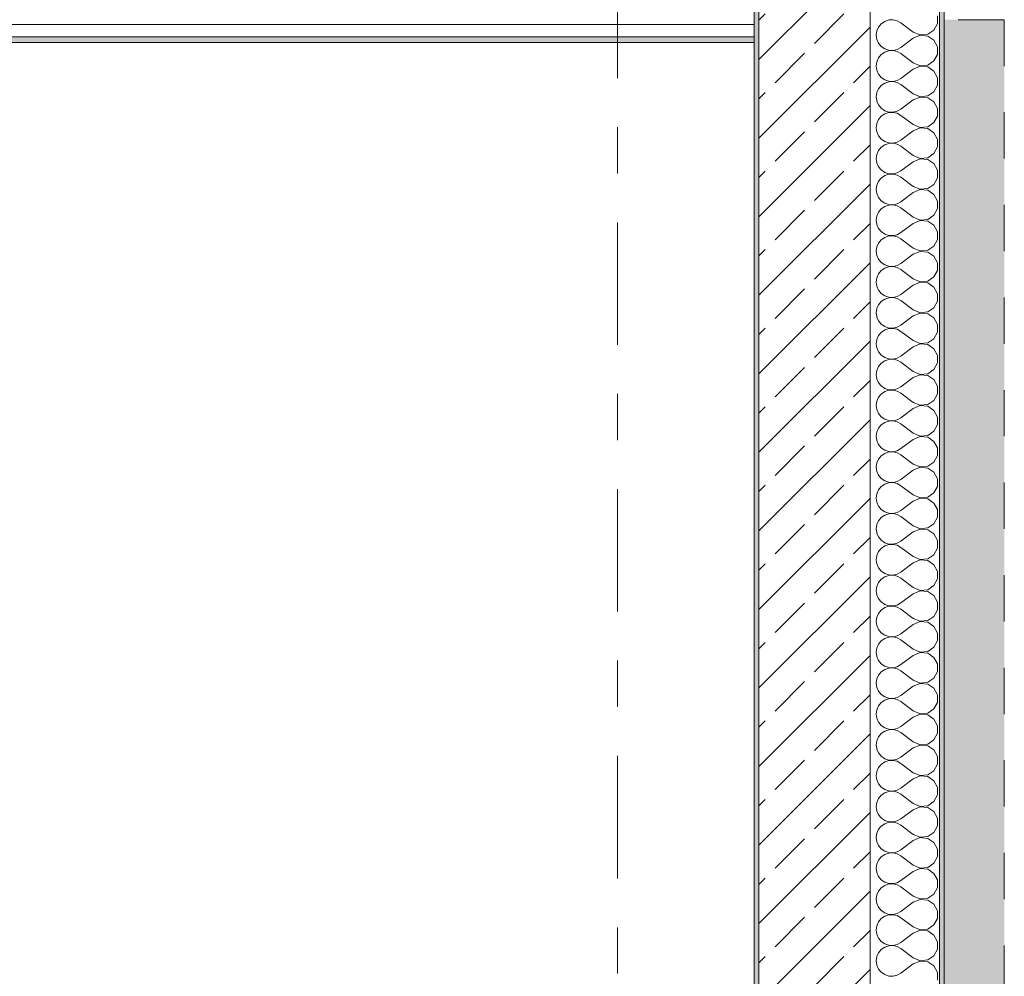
# Model space of a CAD drawing. Header units: metres. Extents: x -3.6 to 85.2, y -11 to 16.8.
# Tile 468 of 508: x 60.4 to 62.6, y 3 to 5.1. Entities that reach past the tile are written whole.
import ezdxf

# ---------------------------------------------------------------- set-up
doc = ezdxf.new("R2010")
doc.units = ezdxf.units.M
doc.header["$MEASUREMENT"] = 0
doc.linetypes.add('Strichlinie doppelt', pattern=[0.546806, 0.264583, -0.105833, 0.070556, -0.105833])
doc.linetypes.add('Strichlinie eng', pattern=[0.115, 0.075, -0.04])
for name, color, linetype in [('301 - Elemente.Linie', 7, 'Continuous'), ('302 - Elemente.Schraffur', 7, 'Continuous'), ('451 - Universal.Achsen Raster', 7, 'Continuous'), ('604 - Struktur.Wand Aussen', 7, 'Continuous'), ('Neubau_653 - Abdeckung.TB Verkofferung', 7, 'Continuous')]:
    doc.layers.add(name, color=color, linetype=linetype)
pattern_1 = [(45, (0, 0), (-0.01767767, 0.01767767), [0, -0.025])]

# ---------------------------------------------------------------- blocks, each defined once
blk = doc.blocks.new('*X159')
at = {"layer": '604 - Struktur.Wand Aussen', "color": 7, "linetype": 'Continuous', "lineweight": 5}
for p, q in [((62.4207, 5.0919), (62.4207, 5.1081)), ((62.2933, 5.0842), (62.2896, 5.0758)), ((62.2992, 5.0913), (62.2933, 5.0842)), ((62.3068, 5.0965), (62.2992, 5.0913)), ((62.3155, 5.0994), (62.3068, 5.0965)), ((62.3247, 5.0999), (62.3155, 5.0994)), ((62.3336, 5.0978), (62.3247, 5.0999)), ((62.3417, 5.0933), (62.3336, 5.0978)), ((62.3684, 5.0733), (62.3417, 5.0933)), ((62.413, 5.0776), (62.4207, 5.0919)), ((62.2896, 5.0758), (62.2884, 5.0667)), ((62.2884, 5.0667), (62.2896, 5.0576)), ((62.3684, 5.0733), (62.3833, 5.067)), ((62.3833, 5.0663), (62.3684, 5.06)), ((62.3833, 5.067), (62.3995, 5.0686)), ((62.3995, 5.0648), (62.3833, 5.0663)), ((62.3995, 5.0686), (62.413, 5.0776)), ((62.413, 5.0558), (62.3995, 5.0648)), ((62.2896, 5.0576), (62.2933, 5.0491)), ((62.2933, 5.0491), (62.2992, 5.0421)), ((62.2992, 5.0421), (62.3068, 5.0369)), ((62.3336, 5.0355), (62.3417, 5.04)), ((62.3684, 5.06), (62.3417, 5.04)), ((62.4207, 5.0415), (62.413, 5.0558)), ((62.4207, 5.0252), (62.4207, 5.0415)), ((62.2992, 5.0246), (62.2933, 5.0175)), ((62.3068, 5.0298), (62.2992, 5.0246)), ((62.3068, 5.0369), (62.3155, 5.0339)), ((62.3155, 5.0328), (62.3068, 5.0298)), ((62.3155, 5.0339), (62.3247, 5.0335)), ((62.3247, 5.0332), (62.3155, 5.0328)), ((62.3247, 5.0335), (62.3336, 5.0355)), ((62.3336, 5.0311), (62.3247, 5.0332)), ((62.3417, 5.0267), (62.3336, 5.0311)), ((62.3684, 5.0067), (62.3417, 5.0267)), ((62.413, 5.0109), (62.4207, 5.0252)), ((62.2896, 5.0091), (62.2884, 5)), ((62.2884, 5), (62.2896, 4.9909)), ((62.2933, 5.0175), (62.2896, 5.0091)), ((62.3684, 5.0067), (62.3833, 5.0004)), ((62.3833, 4.9996), (62.3684, 4.9933)), ((62.3833, 5.0004), (62.3995, 5.0019)), ((62.3995, 4.9981), (62.3833, 4.9996)), ((62.3995, 5.0019), (62.413, 5.0109)), ((62.413, 4.9891), (62.3995, 4.9981)), ((62.2896, 4.9909), (62.2933, 4.9825)), ((62.2933, 4.9825), (62.2992, 4.9754)), ((62.3684, 4.9933), (62.3417, 4.9733)), ((62.4207, 4.9748), (62.413, 4.9891)), ((62.2992, 4.9579), (62.2933, 4.9509)), ((62.2992, 4.9754), (62.3068, 4.9702)), ((62.3068, 4.9631), (62.2992, 4.9579)), ((62.3068, 4.9702), (62.3155, 4.9672)), ((62.3155, 4.9661), (62.3068, 4.9631)), ((62.3155, 4.9672), (62.3247, 4.9668)), ((62.3247, 4.9665), (62.3155, 4.9661)), ((62.3247, 4.9668), (62.3336, 4.9689)), ((62.3336, 4.9645), (62.3247, 4.9665)), ((62.3336, 4.9689), (62.3417, 4.9733)), ((62.3417, 4.96), (62.3336, 4.9645)), ((62.3684, 4.94), (62.3417, 4.96)), ((62.413, 4.9442), (62.4207, 4.9585)), ((62.4207, 4.9585), (62.4207, 4.9748)), ((62.2896, 4.9424), (62.2884, 4.9333)), ((62.2884, 4.9333), (62.2896, 4.9242)), ((62.2933, 4.9509), (62.2896, 4.9424)), ((62.3684, 4.94), (62.3833, 4.9337)), ((62.3833, 4.9337), (62.3995, 4.9352)), ((62.3995, 4.9352), (62.413, 4.9442)), ((62.2896, 4.9242), (62.2933, 4.9158)), ((62.2933, 4.9158), (62.2992, 4.9087)), ((62.3684, 4.9267), (62.3417, 4.9067)), ((62.3833, 4.933), (62.3684, 4.9267)), ((62.3995, 4.9314), (62.3833, 4.933)), ((62.413, 4.9224), (62.3995, 4.9314)), ((62.4207, 4.9081), (62.413, 4.9224)), ((62.2992, 4.8913), (62.2933, 4.8842)), ((62.2992, 4.9087), (62.3068, 4.9035)), ((62.3068, 4.8965), (62.2992, 4.8913)), ((62.3068, 4.9035), (62.3155, 4.9006)), ((62.3155, 4.8994), (62.3068, 4.8965)), ((62.3155, 4.9006), (62.3247, 4.9001)), ((62.3247, 4.8999), (62.3155, 4.8994)), ((62.3247, 4.9001), (62.3336, 4.9022)), ((62.3336, 4.8978), (62.3247, 4.8999)), ((62.3336, 4.9022), (62.3417, 4.9067)), ((62.3417, 4.8933), (62.3336, 4.8978)), ((62.3684, 4.8733), (62.3417, 4.8933)), ((62.413, 4.8776), (62.4207, 4.8919)), ((62.4207, 4.8919), (62.4207, 4.9081)), ((62.2896, 4.8758), (62.2884, 4.8667)), ((62.2933, 4.8842), (62.2896, 4.8758)), ((62.3684, 4.8733), (62.3833, 4.867)), ((62.3995, 4.8686), (62.413, 4.8776)), ((62.2884, 4.8667), (62.2896, 4.8576)), ((62.2896, 4.8576), (62.2933, 4.8491)), ((62.2933, 4.8491), (62.2992, 4.8421)), ((62.3684, 4.86), (62.3417, 4.84)), ((62.3833, 4.8663), (62.3684, 4.86)), ((62.3833, 4.867), (62.3995, 4.8686)), ((62.3995, 4.8648), (62.3833, 4.8663)), ((62.413, 4.8558), (62.3995, 4.8648)), ((62.4207, 4.8415), (62.413, 4.8558)), ((62.2992, 4.8421), (62.3068, 4.8369)), ((62.3068, 4.8298), (62.2992, 4.8246)), ((62.3068, 4.8369), (62.3155, 4.8339)), ((62.3155, 4.8328), (62.3068, 4.8298)), ((62.3155, 4.8339), (62.3247, 4.8335)), ((62.3247, 4.8332), (62.3155, 4.8328)), ((62.3247, 4.8335), (62.3336, 4.8355)), ((62.3336, 4.8311), (62.3247, 4.8332)), ((62.3336, 4.8355), (62.3417, 4.84)), ((62.3417, 4.8267), (62.3336, 4.8311)), ((62.4207, 4.8252), (62.4207, 4.8415)), ((62.2896, 4.8091), (62.2884, 4.8)), ((62.2933, 4.8175), (62.2896, 4.8091)), ((62.2992, 4.8246), (62.2933, 4.8175)), ((62.3684, 4.8067), (62.3417, 4.8267)), ((62.3684, 4.8067), (62.3833, 4.8004)), ((62.3995, 4.8019), (62.413, 4.8109)), ((62.413, 4.8109), (62.4207, 4.8252)), ((62.2884, 4.8), (62.2896, 4.7909)), ((62.2896, 4.7909), (62.2933, 4.7825)), ((62.3684, 4.7933), (62.3417, 4.7733)), ((62.3833, 4.7996), (62.3684, 4.7933)), ((62.3833, 4.8004), (62.3995, 4.8019)), ((62.3995, 4.7981), (62.3833, 4.7996)), ((62.413, 4.7891), (62.3995, 4.7981)), ((62.4207, 4.7748), (62.413, 4.7891)), ((62.2933, 4.7825), (62.2992, 4.7754)), ((62.2992, 4.7754), (62.3068, 4.7702)), ((62.3068, 4.7631), (62.2992, 4.7579)), ((62.3068, 4.7702), (62.3155, 4.7672)), ((62.3155, 4.7661), (62.3068, 4.7631)), ((62.3155, 4.7672), (62.3247, 4.7668)), ((62.3247, 4.7665), (62.3155, 4.7661)), ((62.3247, 4.7668), (62.3336, 4.7689)), ((62.3336, 4.7645), (62.3247, 4.7665)), ((62.3336, 4.7689), (62.3417, 4.7733)), ((62.3417, 4.76), (62.3336, 4.7645)), ((62.4207, 4.7585), (62.4207, 4.7748)), ((62.2896, 4.7424), (62.2884, 4.7333)), ((62.2933, 4.7509), (62.2896, 4.7424)), ((62.2992, 4.7579), (62.2933, 4.7509)), ((62.3684, 4.74), (62.3417, 4.76)), ((62.3995, 4.7352), (62.413, 4.7442)), ((62.413, 4.7442), (62.4207, 4.7585)), ((62.2884, 4.7333), (62.2896, 4.7242)), ((62.2896, 4.7242), (62.2933, 4.7158)), ((62.3684, 4.7267), (62.3417, 4.7067)), ((62.3684, 4.74), (62.3833, 4.7337)), ((62.3833, 4.733), (62.3684, 4.7267)), ((62.3833, 4.7337), (62.3995, 4.7352)), ((62.3995, 4.7314), (62.3833, 4.733)), ((62.413, 4.7224), (62.3995, 4.7314)), ((62.4207, 4.7081), (62.413, 4.7224)), ((62.2933, 4.7158), (62.2992, 4.7087)), ((62.2992, 4.7087), (62.3068, 4.7035)), ((62.3068, 4.7035), (62.3155, 4.7006)), ((62.3155, 4.6994), (62.3068, 4.6965)), ((62.3155, 4.7006), (62.3247, 4.7001)), ((62.3247, 4.6999), (62.3155, 4.6994)), ((62.3247, 4.7001), (62.3336, 4.7022)), ((62.3336, 4.6978), (62.3247, 4.6999)), ((62.3336, 4.7022), (62.3417, 4.7067)), ((62.4207, 4.6919), (62.4207, 4.7081)), ((62.2933, 4.6842), (62.2896, 4.6758)), ((62.2992, 4.6913), (62.2933, 4.6842)), ((62.3068, 4.6965), (62.2992, 4.6913)), ((62.3417, 4.6933), (62.3336, 4.6978)), ((62.3684, 4.6733), (62.3417, 4.6933)), ((62.413, 4.6776), (62.4207, 4.6919)), ((62.2896, 4.6758), (62.2884, 4.6667)), ((62.2884, 4.6667), (62.2896, 4.6576)), ((62.2896, 4.6576), (62.2933, 4.6491)), ((62.3684, 4.66), (62.3417, 4.64)), ((62.3684, 4.6733), (62.3833, 4.667)), ((62.3833, 4.6663), (62.3684, 4.66)), ((62.3833, 4.667), (62.3995, 4.6686)), ((62.3995, 4.6648), (62.3833, 4.6663)), ((62.3995, 4.6686), (62.413, 4.6776)), ((62.413, 4.6558), (62.3995, 4.6648)), ((62.2933, 4.6491), (62.2992, 4.6421)), ((62.2992, 4.6421), (62.3068, 4.6369)), ((62.3068, 4.6369), (62.3155, 4.6339)), ((62.3247, 4.6335), (62.3336, 4.6355)), ((62.3336, 4.6355), (62.3417, 4.64)), ((62.4207, 4.6415), (62.413, 4.6558)), ((62.4207, 4.6252), (62.4207, 4.6415)), ((62.2933, 4.6175), (62.2896, 4.6091)), ((62.2992, 4.6246), (62.2933, 4.6175)), ((62.3068, 4.6298), (62.2992, 4.6246)), ((62.3155, 4.6328), (62.3068, 4.6298)), ((62.3155, 4.6339), (62.3247, 4.6335)), ((62.3247, 4.6332), (62.3155, 4.6328)), ((62.3336, 4.6311), (62.3247, 4.6332)), ((62.3417, 4.6267), (62.3336, 4.6311)), ((62.3684, 4.6067), (62.3417, 4.6267)), ((62.413, 4.6109), (62.4207, 4.6252)), ((62.2896, 4.6091), (62.2884, 4.6)), ((62.2884, 4.6), (62.2896, 4.5909)), ((62.3684, 4.5933), (62.3417, 4.5733)), ((62.3684, 4.6067), (62.3833, 4.6004)), ((62.3833, 4.5996), (62.3684, 4.5933)), ((62.3833, 4.6004), (62.3995, 4.6019)), ((62.3995, 4.5981), (62.3833, 4.5996)), ((62.3995, 4.6019), (62.413, 4.6109)), ((62.413, 4.5891), (62.3995, 4.5981)), ((62.2896, 4.5909), (62.2933, 4.5825)), ((62.2933, 4.5825), (62.2992, 4.5754)), ((62.2992, 4.5754), (62.3068, 4.5702)), ((62.3336, 4.5689), (62.3417, 4.5733)), ((62.4207, 4.5748), (62.413, 4.5891)), ((62.4207, 4.5585), (62.4207, 4.5748)), ((62.2933, 4.5509), (62.2896, 4.5424)), ((62.2992, 4.5579), (62.2933, 4.5509)), ((62.3068, 4.5631), (62.2992, 4.5579)), ((62.3068, 4.5702), (62.3155, 4.5672)), ((62.3155, 4.5661), (62.3068, 4.5631)), ((62.3155, 4.5672), (62.3247, 4.5668)), ((62.3247, 4.5665), (62.3155, 4.5661)), ((62.3247, 4.5668), (62.3336, 4.5689)), ((62.3336, 4.5645), (62.3247, 4.5665)), ((62.3417, 4.56), (62.3336, 4.5645)), ((62.3684, 4.54), (62.3417, 4.56)), ((62.413, 4.5442), (62.4207, 4.5585)), ((62.2896, 4.5424), (62.2884, 4.5333)), ((62.2884, 4.5333), (62.2896, 4.5242)), ((62.3684, 4.54), (62.3833, 4.5337)), ((62.3833, 4.533), (62.3684, 4.5267)), ((62.3833, 4.5337), (62.3995, 4.5352)), ((62.3995, 4.5314), (62.3833, 4.533)), ((62.3995, 4.5352), (62.413, 4.5442)), ((62.413, 4.5224), (62.3995, 4.5314)), ((62.2896, 4.5242), (62.2933, 4.5158)), ((62.2933, 4.5158), (62.2992, 4.5087)), ((62.2992, 4.5087), (62.3068, 4.5035)), ((62.3684, 4.5267), (62.3417, 4.5067)), ((62.4207, 4.5081), (62.413, 4.5224)), ((62.4207, 4.4919), (62.4207, 4.5081)), ((62.2992, 4.4913), (62.2933, 4.4842)), ((62.3068, 4.4965), (62.2992, 4.4913)), ((62.3068, 4.5035), (62.3155, 4.5006)), ((62.3155, 4.4994), (62.3068, 4.4965)), ((62.3155, 4.5006), (62.3247, 4.5001)), ((62.3247, 4.4999), (62.3155, 4.4994)), ((62.3247, 4.5001), (62.3336, 4.5022)), ((62.3336, 4.4978), (62.3247, 4.4999)), ((62.3336, 4.5022), (62.3417, 4.5067)), ((62.3417, 4.4933), (62.3336, 4.4978)), ((62.3684, 4.4733), (62.3417, 4.4933)), ((62.413, 4.4776), (62.4207, 4.4919)), ((62.2896, 4.4758), (62.2884, 4.4667)), ((62.2884, 4.4667), (62.2896, 4.4576)), ((62.2933, 4.4842), (62.2896, 4.4758)), ((62.3684, 4.4733), (62.3833, 4.467)), ((62.3833, 4.4663), (62.3684, 4.46)), ((62.3833, 4.467), (62.3995, 4.4686)), ((62.3995, 4.4648), (62.3833, 4.4663)), ((62.3995, 4.4686), (62.413, 4.4776)), ((62.2896, 4.4576), (62.2933, 4.4491)), ((62.2933, 4.4491), (62.2992, 4.4421)), ((62.3684, 4.46), (62.3417, 4.44)), ((62.413, 4.4558), (62.3995, 4.4648)), ((62.4207, 4.4415), (62.413, 4.4558)), ((62.2992, 4.4246), (62.2933, 4.4175)), ((62.2992, 4.4421), (62.3068, 4.4369)), ((62.3068, 4.4298), (62.2992, 4.4246)), ((62.3068, 4.4369), (62.3155, 4.4339)), ((62.3155, 4.4328), (62.3068, 4.4298)), ((62.3155, 4.4339), (62.3247, 4.4335)), ((62.3247, 4.4332), (62.3155, 4.4328)), ((62.3247, 4.4335), (62.3336, 4.4355)), ((62.3336, 4.4311), (62.3247, 4.4332)), ((62.3336, 4.4355), (62.3417, 4.44)), ((62.3417, 4.4267), (62.3336, 4.4311)), ((62.3684, 4.4067), (62.3417, 4.4267)), ((62.413, 4.4109), (62.4207, 4.4252)), ((62.4207, 4.4252), (62.4207, 4.4415)), ((62.2896, 4.4091), (62.2884, 4.4)), ((62.2933, 4.4175), (62.2896, 4.4091)), ((62.3684, 4.4067), (62.3833, 4.4004)), ((62.3833, 4.4004), (62.3995, 4.4019)), ((62.3995, 4.4019), (62.413, 4.4109)), ((62.2884, 4.4), (62.2896, 4.3909)), ((62.2896, 4.3909), (62.2933, 4.3825)), ((62.2933, 4.3825), (62.2992, 4.3754)), ((62.3684, 4.3933), (62.3417, 4.3733)), ((62.3833, 4.3996), (62.3684, 4.3933)), ((62.3995, 4.3981), (62.3833, 4.3996)), ((62.413, 4.3891), (62.3995, 4.3981)), ((62.4207, 4.3748), (62.413, 4.3891)), ((62.2992, 4.3754), (62.3068, 4.3702)), ((62.3068, 4.3631), (62.2992, 4.3579)), ((62.3068, 4.3702), (62.3155, 4.3672)), ((62.3155, 4.3661), (62.3068, 4.3631)), ((62.3155, 4.3672), (62.3247, 4.3668)), ((62.3247, 4.3665), (62.3155, 4.3661)), ((62.3247, 4.3668), (62.3336, 4.3689)), ((62.3336, 4.3645), (62.3247, 4.3665)), ((62.3336, 4.3689), (62.3417, 4.3733)), ((62.3417, 4.36), (62.3336, 4.3645)), ((62.3684, 4.34), (62.3417, 4.36)), ((62.4207, 4.3585), (62.4207, 4.3748)), ((62.2896, 4.3424), (62.2884, 4.3333)), ((62.2933, 4.3509), (62.2896, 4.3424)), ((62.2992, 4.3579), (62.2933, 4.3509)), ((62.3684, 4.34), (62.3833, 4.3337)), ((62.3995, 4.3352), (62.413, 4.3442)), ((62.413, 4.3442), (62.4207, 4.3585)), ((62.2884, 4.3333), (62.2896, 4.3242)), ((62.2896, 4.3242), (62.2933, 4.3158)), ((62.3684, 4.3267), (62.3417, 4.3067)), ((62.3833, 4.333), (62.3684, 4.3267)), ((62.3833, 4.3337), (62.3995, 4.3352)), ((62.3995, 4.3314), (62.3833, 4.333)), ((62.413, 4.3224), (62.3995, 4.3314)), ((62.4207, 4.3081), (62.413, 4.3224)), ((62.2933, 4.3158), (62.2992, 4.3087)), ((62.2992, 4.3087), (62.3068, 4.3035)), ((62.3068, 4.2965), (62.2992, 4.2913)), ((62.3068, 4.3035), (62.3155, 4.3006)), ((62.3155, 4.2994), (62.3068, 4.2965)), ((62.3155, 4.3006), (62.3247, 4.3001)), ((62.3247, 4.2999), (62.3155, 4.2994)), ((62.3247, 4.3001), (62.3336, 4.3022)), ((62.3336, 4.2978), (62.3247, 4.2999)), ((62.3336, 4.3022), (62.3417, 4.3067)), ((62.3417, 4.2933), (62.3336, 4.2978)), ((62.4207, 4.2919), (62.4207, 4.3081)), ((62.2896, 4.2758), (62.2884, 4.2667)), ((62.2933, 4.2842), (62.2896, 4.2758)), ((62.2992, 4.2913), (62.2933, 4.2842)), ((62.3684, 4.2733), (62.3417, 4.2933)), ((62.3995, 4.2686), (62.413, 4.2776)), ((62.413, 4.2776), (62.4207, 4.2919)), ((62.2884, 4.2667), (62.2896, 4.2576)), ((62.2896, 4.2576), (62.2933, 4.2491)), ((62.3684, 4.26), (62.3417, 4.24)), ((62.3684, 4.2733), (62.3833, 4.267)), ((62.3833, 4.2663), (62.3684, 4.26)), ((62.3833, 4.267), (62.3995, 4.2686)), ((62.3995, 4.2648), (62.3833, 4.2663)), ((62.413, 4.2558), (62.3995, 4.2648)), ((62.4207, 4.2415), (62.413, 4.2558)), ((62.2933, 4.2491), (62.2992, 4.2421)), ((62.2992, 4.2421), (62.3068, 4.2369)), ((62.3068, 4.2369), (62.3155, 4.2339)), ((62.3155, 4.2328), (62.3068, 4.2298)), ((62.3155, 4.2339), (62.3247, 4.2335)), ((62.3247, 4.2332), (62.3155, 4.2328)), ((62.3247, 4.2335), (62.3336, 4.2355)), ((62.3336, 4.2311), (62.3247, 4.2332)), ((62.3336, 4.2355), (62.3417, 4.24)), ((62.4207, 4.2252), (62.4207, 4.2415)), ((62.2933, 4.2175), (62.2896, 4.2091)), ((62.2992, 4.2246), (62.2933, 4.2175)), ((62.3068, 4.2298), (62.2992, 4.2246)), ((62.3417, 4.2267), (62.3336, 4.2311)), ((62.3684, 4.2067), (62.3417, 4.2267)), ((62.3995, 4.2019), (62.413, 4.2109)), ((62.413, 4.2109), (62.4207, 4.2252)), ((62.2896, 4.2091), (62.2884, 4.2)), ((62.2884, 4.2), (62.2896, 4.1909)), ((62.2896, 4.1909), (62.2933, 4.1825)), ((62.3684, 4.1933), (62.3417, 4.1733)), ((62.3684, 4.2067), (62.3833, 4.2004)), ((62.3833, 4.1996), (62.3684, 4.1933)), ((62.3833, 4.2004), (62.3995, 4.2019)), ((62.3995, 4.1981), (62.3833, 4.1996)), ((62.413, 4.1891), (62.3995, 4.1981)), ((62.4207, 4.1748), (62.413, 4.1891)), ((62.2933, 4.1825), (62.2992, 4.1754)), ((62.2992, 4.1754), (62.3068, 4.1702)), ((62.3068, 4.1702), (62.3155, 4.1672)), ((62.3247, 4.1668), (62.3336, 4.1689)), ((62.3336, 4.1689), (62.3417, 4.1733)), ((62.4207, 4.1585), (62.4207, 4.1748)), ((62.2933, 4.1509), (62.2896, 4.1424)), ((62.2992, 4.1579), (62.2933, 4.1509)), ((62.3068, 4.1631), (62.2992, 4.1579)), ((62.3155, 4.1661), (62.3068, 4.1631)), ((62.3155, 4.1672), (62.3247, 4.1668)), ((62.3247, 4.1665), (62.3155, 4.1661)), ((62.3336, 4.1645), (62.3247, 4.1665)), ((62.3417, 4.16), (62.3336, 4.1645)), ((62.3684, 4.14), (62.3417, 4.16)), ((62.413, 4.1442), (62.4207, 4.1585)), ((62.2896, 4.1424), (62.2884, 4.1333)), ((62.2884, 4.1333), (62.2896, 4.1242)), ((62.3684, 4.1267), (62.3417, 4.1067)), ((62.3684, 4.14), (62.3833, 4.1337)), ((62.3833, 4.133), (62.3684, 4.1267)), ((62.3833, 4.1337), (62.3995, 4.1352)), ((62.3995, 4.1314), (62.3833, 4.133)), ((62.3995, 4.1352), (62.413, 4.1442)), ((62.413, 4.1224), (62.3995, 4.1314)), ((62.2896, 4.1242), (62.2933, 4.1158)), ((62.2933, 4.1158), (62.2992, 4.1087)), ((62.2992, 4.1087), (62.3068, 4.1035)), ((62.3336, 4.1022), (62.3417, 4.1067)), ((62.4207, 4.1081), (62.413, 4.1224)), ((62.4207, 4.0919), (62.4207, 4.1081)), ((62.2933, 4.0842), (62.2896, 4.0758)), ((62.2992, 4.0913), (62.2933, 4.0842)), ((62.3068, 4.0965), (62.2992, 4.0913)), ((62.3068, 4.1035), (62.3155, 4.1006)), ((62.3155, 4.0994), (62.3068, 4.0965)), ((62.3155, 4.1006), (62.3247, 4.1001)), ((62.3247, 4.0999), (62.3155, 4.0994)), ((62.3247, 4.1001), (62.3336, 4.1022)), ((62.3336, 4.0978), (62.3247, 4.0999)), ((62.3417, 4.0933), (62.3336, 4.0978)), ((62.3684, 4.0733), (62.3417, 4.0933)), ((62.413, 4.0776), (62.4207, 4.0919)), ((62.2896, 4.0758), (62.2884, 4.0667)), ((62.2884, 4.0667), (62.2896, 4.0576)), ((62.3684, 4.0733), (62.3833, 4.067)), ((62.3833, 4.0663), (62.3684, 4.06)), ((62.3833, 4.067), (62.3995, 4.0686)), ((62.3995, 4.0648), (62.3833, 4.0663)), ((62.3995, 4.0686), (62.413, 4.0776)), ((62.413, 4.0558), (62.3995, 4.0648)), ((62.2896, 4.0576), (62.2933, 4.0491)), ((62.2933, 4.0491), (62.2992, 4.0421)), ((62.2992, 4.0421), (62.3068, 4.0369)), ((62.3336, 4.0355), (62.3417, 4.04)), ((62.3684, 4.06), (62.3417, 4.04)), ((62.4207, 4.0415), (62.413, 4.0558)), ((62.4207, 4.0252), (62.4207, 4.0415)), ((62.2992, 4.0246), (62.2933, 4.0175)), ((62.3068, 4.0298), (62.2992, 4.0246)), ((62.3068, 4.0369), (62.3155, 4.0339)), ((62.3155, 4.0328), (62.3068, 4.0298)), ((62.3155, 4.0339), (62.3247, 4.0335)), ((62.3247, 4.0332), (62.3155, 4.0328)), ((62.3247, 4.0335), (62.3336, 4.0355)), ((62.3336, 4.0311), (62.3247, 4.0332)), ((62.3417, 4.0267), (62.3336, 4.0311)), ((62.3684, 4.0067), (62.3417, 4.0267)), ((62.413, 4.0109), (62.4207, 4.0252)), ((62.2896, 4.0091), (62.2884, 4)), ((62.2884, 4), (62.2896, 3.9909)), ((62.2933, 4.0175), (62.2896, 4.0091)), ((62.3684, 4.0067), (62.3833, 4.0004)), ((62.3833, 3.9996), (62.3684, 3.9933)), ((62.3833, 4.0004), (62.3995, 4.0019)), ((62.3995, 3.9981), (62.3833, 3.9996)), ((62.3995, 4.0019), (62.413, 4.0109)), ((62.413, 3.9891), (62.3995, 3.9981)), ((62.2896, 3.9909), (62.2933, 3.9825)), ((62.2933, 3.9825), (62.2992, 3.9754)), ((62.3684, 3.9933), (62.3417, 3.9733)), ((62.4207, 3.9748), (62.413, 3.9891)), ((62.2992, 3.9579), (62.2933, 3.9509)), ((62.2992, 3.9754), (62.3068, 3.9702)), ((62.3068, 3.9631), (62.2992, 3.9579)), ((62.3068, 3.9702), (62.3155, 3.9672)), ((62.3155, 3.9661), (62.3068, 3.9631)), ((62.3155, 3.9672), (62.3247, 3.9668)), ((62.3247, 3.9665), (62.3155, 3.9661)), ((62.3247, 3.9668), (62.3336, 3.9689)), ((62.3336, 3.9645), (62.3247, 3.9665)), ((62.3336, 3.9689), (62.3417, 3.9733)), ((62.3417, 3.96), (62.3336, 3.9645)), ((62.3684, 3.94), (62.3417, 3.96)), ((62.413, 3.9442), (62.4207, 3.9585)), ((62.4207, 3.9585), (62.4207, 3.9748)), ((62.2896, 3.9424), (62.2884, 3.9333)), ((62.2933, 3.9509), (62.2896, 3.9424)), ((62.3684, 3.94), (62.3833, 3.9337)), ((62.3833, 3.9337), (62.3995, 3.9352)), ((62.3995, 3.9352), (62.413, 3.9442)), ((62.2884, 3.9333), (62.2896, 3.9242)), ((62.2896, 3.9242), (62.2933, 3.9158)), ((62.2933, 3.9158), (62.2992, 3.9087)), ((62.3684, 3.9267), (62.3417, 3.9067)), ((62.3833, 3.933), (62.3684, 3.9267)), ((62.3995, 3.9314), (62.3833, 3.933)), ((62.413, 3.9224), (62.3995, 3.9314)), ((62.4207, 3.9081), (62.413, 3.9224)), ((62.2992, 3.8913), (62.2933, 3.8842)), ((62.2992, 3.9087), (62.3068, 3.9035)), ((62.3068, 3.8965), (62.2992, 3.8913)), ((62.3068, 3.9035), (62.3155, 3.9006)), ((62.3155, 3.8994), (62.3068, 3.8965)), ((62.3155, 3.9006), (62.3247, 3.9001)), ((62.3247, 3.8999), (62.3155, 3.8994)), ((62.3247, 3.9001), (62.3336, 3.9022)), ((62.3336, 3.8978), (62.3247, 3.8999)), ((62.3336, 3.9022), (62.3417, 3.9067)), ((62.3417, 3.8933), (62.3336, 3.8978)), ((62.3684, 3.8733), (62.3417, 3.8933)), ((62.413, 3.8776), (62.4207, 3.8919)), ((62.4207, 3.8919), (62.4207, 3.9081)), ((62.2896, 3.8758), (62.2884, 3.8667)), ((62.2933, 3.8842), (62.2896, 3.8758)), ((62.3684, 3.8733), (62.3833, 3.867)), ((62.3995, 3.8686), (62.413, 3.8776)), ((62.2884, 3.8667), (62.2896, 3.8576)), ((62.2896, 3.8576), (62.2933, 3.8491)), ((62.2933, 3.8491), (62.2992, 3.8421)), ((62.3684, 3.86), (62.3417, 3.84)), ((62.3833, 3.8663), (62.3684, 3.86)), ((62.3833, 3.867), (62.3995, 3.8686)), ((62.3995, 3.8648), (62.3833, 3.8663)), ((62.413, 3.8558), (62.3995, 3.8648)), ((62.4207, 3.8415), (62.413, 3.8558)), ((62.2992, 3.8421), (62.3068, 3.8369)), ((62.3068, 3.8298), (62.2992, 3.8246)), ((62.3068, 3.8369), (62.3155, 3.8339)), ((62.3155, 3.8328), (62.3068, 3.8298)), ((62.3155, 3.8339), (62.3247, 3.8335)), ((62.3247, 3.8332), (62.3155, 3.8328)), ((62.3247, 3.8335), (62.3336, 3.8355)), ((62.3336, 3.8311), (62.3247, 3.8332)), ((62.3336, 3.8355), (62.3417, 3.84)), ((62.3417, 3.8267), (62.3336, 3.8311)), ((62.4207, 3.8252), (62.4207, 3.8415)), ((62.2896, 3.8091), (62.2884, 3.8)), ((62.2933, 3.8175), (62.2896, 3.8091)), ((62.2992, 3.8246), (62.2933, 3.8175)), ((62.3684, 3.8067), (62.3417, 3.8267)), ((62.3684, 3.8067), (62.3833, 3.8004)), ((62.3995, 3.8019), (62.413, 3.8109)), ((62.413, 3.8109), (62.4207, 3.8252)), ((62.2884, 3.8), (62.2896, 3.7909)), ((62.2896, 3.7909), (62.2933, 3.7825)), ((62.3684, 3.7933), (62.3417, 3.7733)), ((62.3833, 3.7996), (62.3684, 3.7933)), ((62.3833, 3.8004), (62.3995, 3.8019)), ((62.3995, 3.7981), (62.3833, 3.7996)), ((62.413, 3.7891), (62.3995, 3.7981)), ((62.4207, 3.7748), (62.413, 3.7891)), ((62.2933, 3.7825), (62.2992, 3.7754)), ((62.2992, 3.7754), (62.3068, 3.7702)), ((62.3068, 3.7702), (62.3155, 3.7672)), ((62.3155, 3.7661), (62.3068, 3.7631)), ((62.3155, 3.7672), (62.3247, 3.7668)), ((62.3247, 3.7665), (62.3155, 3.7661)), ((62.3247, 3.7668), (62.3336, 3.7689)), ((62.3336, 3.7645), (62.3247, 3.7665)), ((62.3336, 3.7689), (62.3417, 3.7733)), ((62.3417, 3.76), (62.3336, 3.7645)), ((62.4207, 3.7585), (62.4207, 3.7748)), ((62.2896, 3.7424), (62.2884, 3.7333)), ((62.2933, 3.7509), (62.2896, 3.7424)), ((62.2992, 3.7579), (62.2933, 3.7509)), ((62.3068, 3.7631), (62.2992, 3.7579)), ((62.3684, 3.74), (62.3417, 3.76)), ((62.3995, 3.7352), (62.413, 3.7442)), ((62.413, 3.7442), (62.4207, 3.7585)), ((62.2884, 3.7333), (62.2896, 3.7242)), ((62.2896, 3.7242), (62.2933, 3.7158)), ((62.3684, 3.7267), (62.3417, 3.7067)), ((62.3684, 3.74), (62.3833, 3.7337)), ((62.3833, 3.733), (62.3684, 3.7267)), ((62.3833, 3.7337), (62.3995, 3.7352)), ((62.3995, 3.7314), (62.3833, 3.733)), ((62.413, 3.7224), (62.3995, 3.7314)), ((62.4207, 3.7081), (62.413, 3.7224)), ((62.2933, 3.7158), (62.2992, 3.7087)), ((62.2992, 3.7087), (62.3068, 3.7035)), ((62.3068, 3.7035), (62.3155, 3.7006)), ((62.3155, 3.7006), (62.3247, 3.7001)), ((62.3247, 3.6999), (62.3155, 3.6994)), ((62.3247, 3.7001), (62.3336, 3.7022)), ((62.3336, 3.6978), (62.3247, 3.6999)), ((62.3336, 3.7022), (62.3417, 3.7067)), ((62.4207, 3.6919), (62.4207, 3.7081)), ((62.2933, 3.6842), (62.2896, 3.6758)), ((62.2992, 3.6913), (62.2933, 3.6842)), ((62.3068, 3.6965), (62.2992, 3.6913)), ((62.3155, 3.6994), (62.3068, 3.6965)), ((62.3417, 3.6933), (62.3336, 3.6978)), ((62.3684, 3.6733), (62.3417, 3.6933)), ((62.413, 3.6776), (62.4207, 3.6919)), ((62.2896, 3.6758), (62.2884, 3.6667)), ((62.2884, 3.6667), (62.2896, 3.6576)), ((62.2896, 3.6576), (62.2933, 3.6491)), ((62.3684, 3.66), (62.3417, 3.64)), ((62.3684, 3.6733), (62.3833, 3.667)), ((62.3833, 3.6663), (62.3684, 3.66)), ((62.3833, 3.667), (62.3995, 3.6686)), ((62.3995, 3.6648), (62.3833, 3.6663)), ((62.3995, 3.6686), (62.413, 3.6776)), ((62.413, 3.6558), (62.3995, 3.6648)), ((62.2933, 3.6491), (62.2992, 3.6421)), ((62.2992, 3.6421), (62.3068, 3.6369)), ((62.3068, 3.6369), (62.3155, 3.6339)), ((62.3336, 3.6355), (62.3417, 3.64)), ((62.4207, 3.6415), (62.413, 3.6558)), ((62.4207, 3.6252), (62.4207, 3.6415)), ((62.2933, 3.6175), (62.2896, 3.6091)), ((62.2992, 3.6246), (62.2933, 3.6175)), ((62.3068, 3.6298), (62.2992, 3.6246)), ((62.3155, 3.6328), (62.3068, 3.6298)), ((62.3155, 3.6339), (62.3247, 3.6335)), ((62.3247, 3.6332), (62.3155, 3.6328)), ((62.3247, 3.6335), (62.3336, 3.6355)), ((62.3336, 3.6311), (62.3247, 3.6332)), ((62.3417, 3.6267), (62.3336, 3.6311)), ((62.3684, 3.6067), (62.3417, 3.6267)), ((62.413, 3.6109), (62.4207, 3.6252)), ((62.2896, 3.6091), (62.2884, 3.6)), ((62.2884, 3.6), (62.2896, 3.5909)), ((62.3684, 3.6067), (62.3833, 3.6004)), ((62.3833, 3.5996), (62.3684, 3.5933)), ((62.3833, 3.6004), (62.3995, 3.6019)), ((62.3995, 3.5981), (62.3833, 3.5996)), ((62.3995, 3.6019), (62.413, 3.6109)), ((62.413, 3.5891), (62.3995, 3.5981)), ((62.2896, 3.5909), (62.2933, 3.5825)), ((62.2933, 3.5825), (62.2992, 3.5754)), ((62.2992, 3.5754), (62.3068, 3.5702)), ((62.3336, 3.5689), (62.3417, 3.5733)), ((62.3684, 3.5933), (62.3417, 3.5733)), ((62.4207, 3.5748), (62.413, 3.5891)), ((62.4207, 3.5585), (62.4207, 3.5748)), ((62.2992, 3.5579), (62.2933, 3.5509)), ((62.3068, 3.5631), (62.2992, 3.5579)), ((62.3068, 3.5702), (62.3155, 3.5672)), ((62.3155, 3.5661), (62.3068, 3.5631)), ((62.3155, 3.5672), (62.3247, 3.5668)), ((62.3247, 3.5665), (62.3155, 3.5661)), ((62.3247, 3.5668), (62.3336, 3.5689)), ((62.3336, 3.5645), (62.3247, 3.5665)), ((62.3417, 3.56), (62.3336, 3.5645)), ((62.3684, 3.54), (62.3417, 3.56)), ((62.413, 3.5442), (62.4207, 3.5585)), ((62.2896, 3.5424), (62.2884, 3.5333)), ((62.2884, 3.5333), (62.2896, 3.5242)), ((62.2933, 3.5509), (62.2896, 3.5424)), ((62.3684, 3.54), (62.3833, 3.5337)), ((62.3833, 3.533), (62.3684, 3.5267)), ((62.3833, 3.5337), (62.3995, 3.5352)), ((62.3995, 3.5314), (62.3833, 3.533)), ((62.3995, 3.5352), (62.413, 3.5442)), ((62.413, 3.5224), (62.3995, 3.5314)), ((62.2896, 3.5242), (62.2933, 3.5158)), ((62.2933, 3.5158), (62.2992, 3.5087)), ((62.2992, 3.5087), (62.3068, 3.5035)), ((62.3684, 3.5267), (62.3417, 3.5067)), ((62.4207, 3.5081), (62.413, 3.5224)), ((62.2992, 3.4913), (62.2933, 3.4842)), ((62.3068, 3.4965), (62.2992, 3.4913)), ((62.3068, 3.5035), (62.3155, 3.5006)), ((62.3155, 3.4994), (62.3068, 3.4965)), ((62.3155, 3.5006), (62.3247, 3.5001)), ((62.3247, 3.4999), (62.3155, 3.4994)), ((62.3247, 3.5001), (62.3336, 3.5022)), ((62.3336, 3.4978), (62.3247, 3.4999)), ((62.3336, 3.5022), (62.3417, 3.5067)), ((62.3417, 3.4933), (62.3336, 3.4978)), ((62.3684, 3.4733), (62.3417, 3.4933)), ((62.413, 3.4776), (62.4207, 3.4919)), ((62.4207, 3.4919), (62.4207, 3.5081)), ((62.2896, 3.4758), (62.2884, 3.4667)), ((62.2884, 3.4667), (62.2896, 3.4576)), ((62.2933, 3.4842), (62.2896, 3.4758)), ((62.3684, 3.4733), (62.3833, 3.467)), ((62.3833, 3.4663), (62.3684, 3.46)), ((62.3833, 3.467), (62.3995, 3.4686)), ((62.3995, 3.4648), (62.3833, 3.4663)), ((62.3995, 3.4686), (62.413, 3.4776)), ((62.2896, 3.4576), (62.2933, 3.4491)), ((62.2933, 3.4491), (62.2992, 3.4421)), ((62.3684, 3.46), (62.3417, 3.44)), ((62.413, 3.4558), (62.3995, 3.4648)), ((62.4207, 3.4415), (62.413, 3.4558)), ((62.2992, 3.4246), (62.2933, 3.4175)), ((62.2992, 3.4421), (62.3068, 3.4369)), ((62.3068, 3.4298), (62.2992, 3.4246)), ((62.3068, 3.4369), (62.3155, 3.4339)), ((62.3155, 3.4328), (62.3068, 3.4298)), ((62.3155, 3.4339), (62.3247, 3.4335)), ((62.3247, 3.4332), (62.3155, 3.4328)), ((62.3247, 3.4335), (62.3336, 3.4355)), ((62.3336, 3.4311), (62.3247, 3.4332)), ((62.3336, 3.4355), (62.3417, 3.44)), ((62.3417, 3.4267), (62.3336, 3.4311)), ((62.3684, 3.4067), (62.3417, 3.4267)), ((62.413, 3.4109), (62.4207, 3.4252)), ((62.4207, 3.4252), (62.4207, 3.4415)), ((62.2896, 3.4091), (62.2884, 3.4)), ((62.2933, 3.4175), (62.2896, 3.4091)), ((62.3684, 3.4067), (62.3833, 3.4004)), ((62.3995, 3.4019), (62.413, 3.4109)), ((62.2884, 3.4), (62.2896, 3.3909)), ((62.2896, 3.3909), (62.2933, 3.3825)), ((62.2933, 3.3825), (62.2992, 3.3754)), ((62.3684, 3.3933), (62.3417, 3.3733)), ((62.3833, 3.3996), (62.3684, 3.3933)), ((62.3833, 3.4004), (62.3995, 3.4019)), ((62.3995, 3.3981), (62.3833, 3.3996)), ((62.413, 3.3891), (62.3995, 3.3981)), ((62.4207, 3.3748), (62.413, 3.3891)), ((62.2992, 3.3754), (62.3068, 3.3702)), ((62.3068, 3.3631), (62.2992, 3.3579)), ((62.3068, 3.3702), (62.3155, 3.3672)), ((62.3155, 3.3661), (62.3068, 3.3631)), ((62.3155, 3.3672), (62.3247, 3.3668)), ((62.3247, 3.3665), (62.3155, 3.3661)), ((62.3247, 3.3668), (62.3336, 3.3689)), ((62.3336, 3.3645), (62.3247, 3.3665)), ((62.3336, 3.3689), (62.3417, 3.3733)), ((62.3417, 3.36), (62.3336, 3.3645)), ((62.3684, 3.34), (62.3417, 3.36)), ((62.4207, 3.3585), (62.4207, 3.3748)), ((62.2896, 3.3424), (62.2884, 3.3333)), ((62.2933, 3.3509), (62.2896, 3.3424)), ((62.2992, 3.3579), (62.2933, 3.3509)), ((62.3684, 3.34), (62.3833, 3.3337)), ((62.3995, 3.3352), (62.413, 3.3442)), ((62.413, 3.3442), (62.4207, 3.3585)), ((62.2884, 3.3333), (62.2896, 3.3242)), ((62.2896, 3.3242), (62.2933, 3.3158)), ((62.3684, 3.3267), (62.3417, 3.3067)), ((62.3833, 3.333), (62.3684, 3.3267)), ((62.3833, 3.3337), (62.3995, 3.3352)), ((62.3995, 3.3314), (62.3833, 3.333)), ((62.413, 3.3224), (62.3995, 3.3314)), ((62.4207, 3.3081), (62.413, 3.3224)), ((62.2933, 3.3158), (62.2992, 3.3087)), ((62.2992, 3.3087), (62.3068, 3.3035)), ((62.3068, 3.2965), (62.2992, 3.2913)), ((62.3068, 3.3035), (62.3155, 3.3006)), ((62.3155, 3.2994), (62.3068, 3.2965)), ((62.3155, 3.3006), (62.3247, 3.3001)), ((62.3247, 3.2999), (62.3155, 3.2994)), ((62.3247, 3.3001), (62.3336, 3.3022)), ((62.3336, 3.2978), (62.3247, 3.2999)), ((62.3336, 3.3022), (62.3417, 3.3067)), ((62.3417, 3.2933), (62.3336, 3.2978)), ((62.4207, 3.2919), (62.4207, 3.3081)), ((62.2896, 3.2758), (62.2884, 3.2667)), ((62.2933, 3.2842), (62.2896, 3.2758)), ((62.2992, 3.2913), (62.2933, 3.2842)), ((62.3684, 3.2733), (62.3417, 3.2933)), ((62.3995, 3.2686), (62.413, 3.2776)), ((62.413, 3.2776), (62.4207, 3.2919)), ((62.2884, 3.2667), (62.2896, 3.2576)), ((62.2896, 3.2576), (62.2933, 3.2491)), ((62.3684, 3.26), (62.3417, 3.24)), ((62.3684, 3.2733), (62.3833, 3.267)), ((62.3833, 3.2663), (62.3684, 3.26)), ((62.3833, 3.267), (62.3995, 3.2686)), ((62.3995, 3.2648), (62.3833, 3.2663)), ((62.413, 3.2558), (62.3995, 3.2648)), ((62.4207, 3.2415), (62.413, 3.2558)), ((62.2933, 3.2491), (62.2992, 3.2421)), ((62.2992, 3.2421), (62.3068, 3.2369)), ((62.3068, 3.2369), (62.3155, 3.2339)), ((62.3155, 3.2328), (62.3068, 3.2298)), ((62.3155, 3.2339), (62.3247, 3.2335)), ((62.3247, 3.2332), (62.3155, 3.2328)), ((62.3247, 3.2335), (62.3336, 3.2355)), ((62.3336, 3.2311), (62.3247, 3.2332)), ((62.3336, 3.2355), (62.3417, 3.24)), ((62.4207, 3.2252), (62.4207, 3.2415)), ((62.2933, 3.2175), (62.2896, 3.2091)), ((62.2992, 3.2246), (62.2933, 3.2175)), ((62.3068, 3.2298), (62.2992, 3.2246)), ((62.3417, 3.2267), (62.3336, 3.2311)), ((62.3684, 3.2067), (62.3417, 3.2267)), ((62.3995, 3.2019), (62.413, 3.2109)), ((62.413, 3.2109), (62.4207, 3.2252)), ((62.2896, 3.2091), (62.2884, 3.2)), ((62.2884, 3.2), (62.2896, 3.1909)), ((62.2896, 3.1909), (62.2933, 3.1825)), ((62.3684, 3.1933), (62.3417, 3.1733)), ((62.3684, 3.2067), (62.3833, 3.2004)), ((62.3833, 3.1996), (62.3684, 3.1933)), ((62.3833, 3.2004), (62.3995, 3.2019)), ((62.3995, 3.1981), (62.3833, 3.1996)), ((62.413, 3.1891), (62.3995, 3.1981)), ((62.2933, 3.1825), (62.2992, 3.1754)), ((62.2992, 3.1754), (62.3068, 3.1702)), ((62.3068, 3.1702), (62.3155, 3.1672)), ((62.3247, 3.1668), (62.3336, 3.1689)), ((62.3336, 3.1689), (62.3417, 3.1733)), ((62.4207, 3.1748), (62.413, 3.1891)), ((62.4207, 3.1585), (62.4207, 3.1748)), ((62.2933, 3.1509), (62.2896, 3.1424)), ((62.2992, 3.1579), (62.2933, 3.1509)), ((62.3068, 3.1631), (62.2992, 3.1579)), ((62.3155, 3.1661), (62.3068, 3.1631)), ((62.3155, 3.1672), (62.3247, 3.1668)), ((62.3247, 3.1665), (62.3155, 3.1661)), ((62.3336, 3.1645), (62.3247, 3.1665)), ((62.3417, 3.16), (62.3336, 3.1645)), ((62.3684, 3.14), (62.3417, 3.16)), ((62.413, 3.1442), (62.4207, 3.1585)), ((62.2896, 3.1424), (62.2884, 3.1333)), ((62.2884, 3.1333), (62.2896, 3.1242)), ((62.3684, 3.1267), (62.3417, 3.1067)), ((62.3684, 3.14), (62.3833, 3.1337)), ((62.3833, 3.133), (62.3684, 3.1267)), ((62.3833, 3.1337), (62.3995, 3.1352)), ((62.3995, 3.1314), (62.3833, 3.133)), ((62.3995, 3.1352), (62.413, 3.1442)), ((62.413, 3.1224), (62.3995, 3.1314)), ((62.2896, 3.1242), (62.2933, 3.1158)), ((62.2933, 3.1158), (62.2992, 3.1087)), ((62.2992, 3.1087), (62.3068, 3.1035)), ((62.3336, 3.1022), (62.3417, 3.1067)), ((62.4207, 3.1081), (62.413, 3.1224)), ((62.4207, 3.0919), (62.4207, 3.1081)), ((62.2933, 3.0842), (62.2896, 3.0758)), ((62.2992, 3.0913), (62.2933, 3.0842)), ((62.3068, 3.0965), (62.2992, 3.0913)), ((62.3068, 3.1035), (62.3155, 3.1006)), ((62.3155, 3.0994), (62.3068, 3.0965)), ((62.3155, 3.1006), (62.3247, 3.1001)), ((62.3247, 3.0999), (62.3155, 3.0994)), ((62.3247, 3.1001), (62.3336, 3.1022)), ((62.3336, 3.0978), (62.3247, 3.0999)), ((62.3417, 3.0933), (62.3336, 3.0978)), ((62.3684, 3.0733), (62.3417, 3.0933)), ((62.413, 3.0776), (62.4207, 3.0919)), ((62.2896, 3.0758), (62.2884, 3.0667)), ((62.2884, 3.0667), (62.2896, 3.0576)), ((62.3684, 3.0733), (62.3833, 3.067)), ((62.3833, 3.0663), (62.3684, 3.06)), ((62.3833, 3.067), (62.3995, 3.0686)), ((62.3995, 3.0648), (62.3833, 3.0663)), ((62.3995, 3.0686), (62.413, 3.0776)), ((62.413, 3.0558), (62.3995, 3.0648)), ((62.2896, 3.0576), (62.2933, 3.0491)), ((62.2933, 3.0491), (62.2992, 3.0421)), ((62.2992, 3.0421), (62.3068, 3.0369)), ((62.3684, 3.06), (62.3417, 3.04)), ((62.4207, 3.0415), (62.413, 3.0558)), ((62.4207, 3.0252), (62.4207, 3.0415)), ((62.3068, 3.0369), (62.3155, 3.0339)), ((62.3155, 3.0339), (62.3247, 3.0335)), ((62.3247, 3.0335), (62.3336, 3.0355)), ((62.3336, 3.0355), (62.3417, 3.04))]:
    blk.add_line(p, q, dxfattribs=at)

msp = doc.modelspace()

# ---------------------------------------------------------------- hatches: boundary and pattern name
at = {"layer": '302 - Elemente.Schraffur', "linetype": 'Continuous', "lineweight": 0, "true_color": 0x2f2f2f}
msp.add_hatch(color=250, dxfattribs=at).paths.add_polyline_path([(62.565, 5.1), (62.435, 5.1), (62.435, -3.31), (62.565, -3.31)])
at = {"layer": '604 - Struktur.Wand Aussen', "linetype": 'Continuous', "lineweight": 0, "true_color": 0x000000}
h = msp.add_hatch(dxfattribs=at)
h.set_pattern_fill('Beton__Stahlbeton_0001', color=18, style=0, pattern_type=2)
h.set_pattern_definition([(45, (0, 0), (-0.08485281, 0.08485281), []), (45, (-0.04243, 0.04243), (-0.08485281, 0.08485281), [0.09, -0.03])])
h.paths.add_polyline_path([(62.275, 0.245), (62.275, 5.9225), (62.035, 5.9225), (62.035, 0.245)])
h = msp.add_hatch(dxfattribs=at)
h.set_pattern_fill('Verputz_0001', color=18, style=0, pattern_type=2)
h.set_pattern_definition([(0, (0, 0), (0, 0.08660254), [0, -0.05]), (0, (0.025, 0.0433), (0, 0.08660254), [0, -0.05])])
h.paths.add_polyline_path([(62.435, 5.9225), (62.425, 5.9225), (62.425, -0.145), (62.435, -0.145)])
h = msp.add_hatch(dxfattribs=at)
h.set_pattern_fill('Gips_0001', color=18, style=0, pattern_type=2)
h.set_pattern_definition(pattern_1)
h.paths.add_polyline_path([(62.025, 5.19), (62.025, 0.71), (62.035, 0.71), (62.035, 5.19)])
at = {"layer": 'Neubau_653 - Abdeckung.TB Verkofferung', "linetype": 'Continuous', "lineweight": 0, "true_color": 0x000000}
h = msp.add_hatch(dxfattribs=at)
h.set_pattern_fill('Gips_0001', color=18, style=0, pattern_type=2)
h.set_pattern_definition(pattern_1)
h.paths.add_polyline_path([(58.195, 5.0505), (62.025, 5.0505), (62.025, 5.063), (58.195, 5.063)])

# ---------------------------------------------------------------- linework, layer by layer
at = {"layer": '301 - Elemente.Linie', "color": 253, "linetype": 'Strichlinie eng', "lineweight": 13, "true_color": 0xa0a0a0, "flags": 128}
for points in [[(62.565, 5.1), (62.41, 5.1)], [(62.565, 5.1), (62.565, -3.31)]]:
    msp.add_lwpolyline(points, dxfattribs=at)
at = {"layer": '451 - Universal.Achsen Raster', "color": 160, "linetype": 'Strichlinie doppelt', "lineweight": 9, "true_color": 0x3232ff}
msp.add_line((61.73, -10.585), (61.73, 16.355), dxfattribs=at)
at = {"layer": '604 - Struktur.Wand Aussen', "color": 7, "linetype": 'Continuous', "lineweight": 13}
for p, q in [((62.275, 0.245), (62.275, 5.9225)), ((62.035, 5.19), (62.035, 0.71))]:
    msp.add_line(p, q, dxfattribs=at)
at = {"layer": '604 - Struktur.Wand Aussen', "color": 7, "linetype": 'Continuous', "lineweight": 5}
msp.add_line((62.425, -0.005), (62.425, 5.9225), dxfattribs=at)
at = {"layer": '604 - Struktur.Wand Aussen', "color": 7, "linetype": 'Continuous', "lineweight": 5, "flags": 128}
for points in [[(62.435, -0.155), (62.435, 5.9225)], [(62.025, 5.19), (62.025, 0.71)]]:
    msp.add_lwpolyline(points, dxfattribs=at)
at = {"layer": 'Neubau_653 - Abdeckung.TB Verkofferung', "color": 1, "linetype": 'Continuous', "lineweight": 9}
for p, q in [((62.025, 5.0505), (62.025, 5.82)), ((58.195, 5.0505), (62.025, 5.0505))]:
    msp.add_line(p, q, dxfattribs=at)
at = {"layer": 'Neubau_653 - Abdeckung.TB Verkofferung', "color": 1, "linetype": 'Continuous', "lineweight": 5}
for p, q in [((62.025, 5.09), (58.195, 5.09)), ((62.025, 5.063), (58.195, 5.063)), ((62.025, 5.0505), (58.195, 5.0505))]:
    msp.add_line(p, q, dxfattribs=at)
at = {"layer": 'Neubau_653 - Abdeckung.TB Verkofferung', "color": 1, "linetype": 'Continuous', "lineweight": 5, "flags": 128}
msp.add_lwpolyline([(62.025, 5.19), (62.025, 5.09), (62.025, 5.063), (62.025, 5.0505)], dxfattribs=at)

# ---------------------------------------------------------------- block references
at = {"layer": '604 - Struktur.Wand Aussen', "color": 7, "lineweight": 18}
msp.add_blockref('*X159', (0, 0), dxfattribs=at)

doc.saveas('drawing.dxf')
